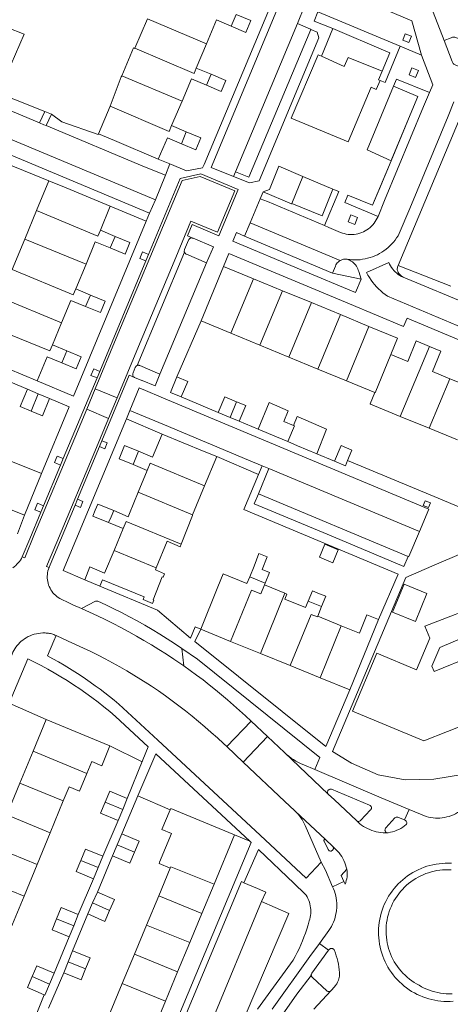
# Model space of a CAD drawing. Header units: metres. Extents: x 89888 to 94270, y 464165 to 468904.
# Tile 267 of 369: x 92552 to 92626, y 467546 to 467714. Entities that reach past the tile are written whole.
import ezdxf

# ---------------------------------------------------------------- set-up
doc = ezdxf.new("R2010")
doc.units = ezdxf.units.M
for name, color, linetype, lineweight in [('B_BEBOUWINGSGRENS_0', 251, 'CONTINUOUS', 13), ('B_TUSSENMUUR_0', 251, 'CONTINUOUS', 13), ('T_CULTUURGRENS_0', 251, 'CONTINUOUS', 13), ('T_HEK_LIJN_0', 251, 'CONTINUOUS', 13), ('V_WEGGRENS_0', 251, 'CONTINUOUS', 13)]:
    doc.layers.add(name, color=color, linetype=linetype, lineweight=lineweight)

msp = doc.modelspace()

# ---------------------------------------------------------------- linework, layer by layer
at = {"layer": 'B_BEBOUWINGSGRENS_0'}
for p, q in [((92572.1, 467708.99), (92574.24, 467714.03)), ((92584.34, 467709.75), (92582.58, 467705.6)), ((92582.58, 467705.6), (92585.13, 467704.53)), ((92565.85, 467694.36), (92567.85, 467699.07)), ((92580.16, 467699.96), (92578.38, 467695.76)), ((92578.38, 467695.76), (92580.88, 467694.7)), ((92568.61, 467693.2), (92565.85, 467694.36)), ((92576.1, 467690.02), (92568.61, 467693.2)), ((92555.28, 467681.22), (92557.39, 467686.32)), ((92567.89, 467681.98), (92566.19, 467677.86)), ((92553.26, 467676.34), (92555.28, 467681.22)), ((92566.19, 467677.86), (92568.71, 467676.81)), ((92551.13, 467671.19), (92553.26, 467676.34)), ((92563.75, 467672.09), (92561.99, 467667.84)), ((92583.43, 467662.4), (92587.27, 467671.69)), ((92587.27, 467671.69), (92592.37, 467669.59)), ((92592.37, 467669.59), (92597.33, 467667.54)), ((92561.99, 467667.84), (92564.5, 467666.8)), ((92597.33, 467667.54), (92602.28, 467665.5)), ((92602.28, 467665.5), (92607.24, 467663.45)), ((92607.24, 467663.45), (92612.1, 467661.44)), ((92559.55, 467662.07), (92557.99, 467658.28)), ((92588.53, 467660.29), (92583.43, 467662.4)), ((92593.49, 467658.24), (92588.53, 467660.29)), ((92557.99, 467658.28), (92560.46, 467657.26)), ((92598.44, 467656.2), (92593.49, 467658.24)), ((92603.4, 467654.15), (92598.44, 467656.2)), ((92608.3, 467652.13), (92603.4, 467654.15)), ((92578.18, 467650.14), (92579.3, 467652.81)), ((92613.15, 467650.13), (92608.3, 467652.13)), ((92553.74, 467650.69), (92555.57, 467649.92)), ((92555.57, 467649.92), (92557.51, 467649.11)), ((92580.04, 467649.37), (92578.18, 467650.14)), ((92588.38, 467645.88), (92586.35, 467646.74)), ((92589.95, 467645.23), (92588.38, 467645.88)), ((92597.56, 467645.18), (92599.23, 467644.49)), ((92622.42, 467644.02), (92617.46, 467646.06)), ((92627.26, 467642.02), (92622.42, 467644.02)), ((92550.87, 467638.41), (92556.11, 467636.28)), ((92586.09, 467639.17), (92584.03, 467634.2)), ((92556.11, 467636.28), (92553.21, 467629.17)), ((92574.22, 467636.82), (92571.81, 467637.82)), ((92572.67, 467633.08), (92574.22, 467636.82)), ((92584.03, 467634.2), (92581.98, 467629.23)), ((92553.21, 467629.17), (92547.97, 467631.31)), ((92570.07, 467626.87), (92567.61, 467627.89)), ((92568.53, 467623.15), (92570.07, 467626.87)), ((92591.74, 467618.62), (92592.48, 467620.43)), ((92566.13, 467617.05), (92563.52, 467618.14)), ((92594.37, 467617.56), (92594.24, 467617.24)), ((92594.24, 467617.24), (92597.75, 467615.81)), ((92604.02, 467613.55), (92603.36, 467611.92)), ((92603.36, 467611.92), (92607.39, 467610.28)), ((92613.78, 467611.34), (92608.87, 467599.29)), ((92588.46, 467607.6), (92583.35, 467609.68)), ((92593.56, 467605.52), (92588.46, 467607.6)), ((92598.66, 467603.45), (92593.56, 467605.52)), ((92603.76, 467601.37), (92598.66, 467603.45)), ((92608.87, 467599.29), (92603.76, 467601.37)), ((92554.68, 467588.82), (92556.92, 467594.25)), ((92556.92, 467594.25), (92567.83, 467589.76)), ((92552.44, 467583.38), (92554.68, 467588.82)), ((92550.2, 467577.95), (92552.44, 467583.38)), ((92570.8, 467580.75), (92570.02, 467578.88)), ((92559.86, 467580.33), (92557.62, 467574.89)), ((92570.02, 467578.88), (92569.24, 467577)), ((92557.62, 467574.89), (92555.38, 467569.46)), ((92569.05, 467572.8), (92569.84, 467574.69)), ((92589.15, 467574.51), (92585.64, 467566.07)), ((92568.27, 467570.92), (92569.05, 467572.8)), ((92566.62, 467570.86), (92565.82, 467568.95)), ((92555.38, 467569.46), (92553.14, 467564.02)), ((92565.82, 467568.95), (92565.02, 467567.03)), ((92576.17, 467564.1), (92578.14, 467568.83)), ((92585.64, 467566.07), (92583.56, 467561.09)), ((92553.14, 467564.02), (92550.9, 467558.59)), ((92564.87, 467562.9), (92565.7, 467564.75)), ((92574.09, 467559.11), (92576.17, 467564.1)), ((92564.03, 467561.04), (92564.87, 467562.9)), ((92562.41, 467560.9), (92561.64, 467558.99)), ((92583.56, 467561.09), (92581.49, 467556.1)), ((92561.64, 467558.99), (92560.87, 467557.09)), ((92572.01, 467554.12), (92574.09, 467559.11)), ((92581.49, 467556.1), (92579.41, 467551.1)), ((92560.69, 467552.8), (92561.44, 467554.68)), ((92569.94, 467549.14), (92572.01, 467554.12)), ((92559.94, 467550.92), (92560.69, 467552.8)), ((92558.3, 467550.88), (92557.5, 467549.02)), ((92579.41, 467551.1), (92577.33, 467546.12)), ((92567.86, 467544.16), (92569.94, 467549.14)), ((92577.33, 467546.12), (92575.25, 467541.13))]:
    msp.add_line(p, q, dxfattribs=at)
for points in [[(92588.58, 467712.76), (92586.07, 467713.83), (92584.34, 467709.75)], [(92589.44, 467714.77), (92591.95, 467713.71), (92591.1, 467711.7), (92588.58, 467712.76)], [(92550.24, 467712.52), (92553.16, 467711.36), (92550.94, 467706.28), (92550.83, 467706.04), (92548.02, 467707.21)], [(92569.84, 467704.29), (92571.85, 467709.05), (92572.08, 467708.95), (92572.1, 467708.99)], [(92567.85, 467699.07), (92568.04, 467699.52), (92569.77, 467704.12), (92569.84, 467704.29)], [(92584.32, 467702.66), (92581.77, 467703.74), (92580.16, 467699.96)], [(92585.13, 467704.53), (92587.67, 467703.45), (92586.88, 467701.58), (92584.32, 467702.66)], [(92580.09, 467692.66), (92577.66, 467693.69), (92576.1, 467690.02)], [(92580.88, 467694.7), (92583.38, 467693.64), (92582.52, 467691.62), (92580.09, 467692.66)], [(92557.39, 467686.32), (92560.35, 467685.1), (92567.89, 467681.98)], [(92568.71, 467676.81), (92571.23, 467675.77), (92570.41, 467673.8), (92567.87, 467674.85)], [(92567.87, 467674.85), (92565.33, 467675.9), (92563.75, 467672.09)], [(92564.5, 467666.8), (92567.02, 467665.76), (92566.2, 467663.79), (92563.67, 467664.84)], [(92563.67, 467664.84), (92561.13, 467665.88), (92559.55, 467662.07)], [(92612.1, 467661.44), (92617.01, 467659.41), (92615.88, 467656.64)], [(92615.88, 467656.64), (92618.77, 467655.44), (92620.22, 467658.95), (92622.49, 467658.01)], [(92555.41, 467652.12), (92547.97, 467655.2), (92545.02, 467656.43)], [(92560.46, 467657.26), (92562.93, 467656.24), (92562.08, 467654.17), (92559.59, 467655.2)], [(92622.49, 467658.01), (92624.45, 467657.2), (92623.02, 467653.72), (92625.98, 467652.5)], [(92559.59, 467655.2), (92557.11, 467656.23), (92555.41, 467652.12)], [(92625.98, 467652.5), (92628.7, 467651.38), (92630.07, 467654.71), (92632.19, 467653.84)], [(92579.3, 467652.81), (92581.15, 467652.03), (92580.04, 467649.37)], [(92554.36, 467646.96), (92552.49, 467647.74), (92553.74, 467650.69)], [(92617.46, 467646.06), (92612.41, 467648.15), (92612.34, 467648.18), (92613.15, 467650.13)], [(92557.51, 467649.11), (92556.27, 467646.16), (92554.36, 467646.96)], [(92586.35, 467646.74), (92587.48, 467649.41), (92589.49, 467648.56)], [(92589.49, 467648.56), (92591.07, 467647.9), (92589.95, 467645.23)], [(92593.19, 467643.87), (92595.04, 467648.41), (92598.34, 467647.03), (92597.56, 467645.18)], [(92599.23, 467644.49), (92599.88, 467646.01), (92600.01, 467645.96), (92604.88, 467643.87), (92603.23, 467639.68)], [(92572.73, 467640.09), (92575.13, 467639.1), (92576.76, 467643.03)], [(92576.76, 467643.03), (92583.96, 467640.05), (92586.09, 467639.17)], [(92598.27, 467641.74), (92596.32, 467642.56), (92593.19, 467643.87)], [(92603.23, 467639.68), (92599.93, 467641.05), (92598.27, 467641.74)], [(92571.81, 467637.82), (92569.4, 467638.82), (92570.33, 467641.08), (92572.73, 467640.09)], [(92606.24, 467638.42), (92607.38, 467641.08), (92609.23, 467640.3), (92608.48, 467638.52)], [(92608.48, 467638.52), (92608.1, 467637.63), (92606.24, 467638.42)], [(92568.48, 467629.94), (92570.95, 467628.91), (92571.18, 467629.47), (92572.67, 467633.08)], [(92567.61, 467627.89), (92564.89, 467629.01), (92565.31, 467630.04), (92565.74, 467631.07), (92568.48, 467629.94)], [(92581.98, 467629.23), (92581.93, 467629.12), (92580.03, 467624.2)], [(92580.03, 467624.2), (92579.86, 467623.78), (92577.64, 467624.74), (92575.74, 467620.17)], [(92563.52, 467618.14), (92564.42, 467620.32), (92566.93, 467619.28), (92568.53, 467623.15)], [(92605.94, 467621.04), (92606.88, 467623.27), (92604.61, 467624.22), (92603.67, 467622), (92605.94, 467621.04)], [(92592.48, 467620.43), (92593.32, 467622.62), (92594.74, 467622.03), (92593.87, 467619.87), (92595.1, 467619.37), (92594.37, 467617.56)], [(92575.74, 467620.17), (92575.61, 467619.83), (92577.19, 467619.14), (92576.95, 467618.55), (92576.79, 467618.61)], [(92576.79, 467618.61), (92575.21, 467614.71), (92575.34, 467614.64), (92575.13, 467614.1), (92573.51, 467614.77), (92573.69, 467615.2), (92566.58, 467618.13), (92566.13, 467617.05)], [(92583.35, 467609.68), (92586.3, 467616.92), (92587.2, 467619.12), (92591.27, 467617.47), (92591.74, 467618.62)], [(92601.74, 467614.48), (92602.45, 467616.23), (92603.66, 467615.73), (92604.74, 467615.3), (92604.02, 467613.55)], [(92641.2, 467616.83), (92638.34, 467610.02), (92632.74, 467612.37), (92632, 467614.26), (92626.85, 467612.22), (92621.71, 467610.19), (92622.52, 467608.14), (92620.25, 467602.73), (92613.48, 467605.57), (92609.33, 467595.69), (92621.53, 467590.57), (92633.66, 467595.37)], [(92618.13, 467617.37), (92616.17, 467612.59), (92620.08, 467610.99), (92622.04, 467615.77), (92618.13, 467617.37)], [(92597.75, 467615.81), (92598.07, 467615.68), (92597.73, 467614.84), (92601.29, 467613.39), (92601.74, 467614.48)], [(92607.39, 467610.28), (92610.51, 467609.01), (92611.79, 467612.15), (92613.78, 467611.34)], [(92628.44, 467608.29), (92624.27, 467606.57), (92622.9, 467603.37), (92623.29, 467602.43), (92629.73, 467605.09), (92636.27, 467607.8), (92635.93, 467608.61), (92632.64, 467610.03), (92628.44, 467608.29)], [(92567.83, 467589.76), (92566.42, 467586.34), (92564.71, 467587.05), (92563.88, 467585.03)], [(92563.88, 467585.03), (92562.62, 467581.98), (92560.85, 467582.72), (92559.86, 467580.33)], [(92567.03, 467580.13), (92567.81, 467582), (92570.8, 467580.75)], [(92569.24, 467577), (92566.24, 467578.26), (92567.03, 467580.13)], [(92578.11, 467578.8), (92578.23, 467579.06), (92589.15, 467574.51)], [(92578.14, 467568.83), (92576.23, 467569.63), (92576.32, 467569.86), (92578.35, 467574.74), (92576.71, 467575.42), (92578.11, 467578.8)], [(92569.84, 467574.69), (92572.82, 467573.45), (92572.03, 467571.57)], [(92562.84, 467570.17), (92563.63, 467572.09), (92566.62, 467570.86)], [(92572.03, 467571.57), (92571.25, 467569.68), (92568.27, 467570.92)], [(92565.02, 467567.03), (92562.04, 467568.26), (92562.84, 467570.17)], [(92565.7, 467564.75), (92568.6, 467563.45), (92567.77, 467561.59)], [(92558.7, 467560.19), (92559.48, 467562.09), (92562.41, 467560.9)], [(92567.77, 467561.59), (92566.94, 467559.74), (92564.03, 467561.04)], [(92560.87, 467557.09), (92557.93, 467558.28), (92558.7, 467560.19)], [(92561.44, 467554.68), (92564.43, 467553.49), (92563.67, 467551.61)], [(92554.52, 467550.29), (92555.32, 467552.16), (92558.3, 467550.88)], [(92563.67, 467551.61), (92562.92, 467549.73), (92559.94, 467550.92)], [(92556.56, 467547.21), (92553.72, 467548.42), (92554.52, 467550.29)], [(92557.5, 467549.02), (92556.7, 467547.15), (92556.56, 467547.21)]]:
    msp.add_lwpolyline(points, dxfattribs=at)
at = {"layer": 'B_TUSSENMUUR_0'}
for p, q in [((92574.24, 467714.03), (92584.34, 467709.75)), ((92589.44, 467714.77), (92588.58, 467712.76)), ((92569.84, 467704.29), (92580.16, 467699.96)), ((92585.13, 467704.53), (92584.32, 467702.66)), ((92580.88, 467694.7), (92580.09, 467692.66)), ((92568.71, 467676.81), (92567.87, 467674.85)), ((92553.26, 467676.34), (92563.75, 467672.09)), ((92588.53, 467660.29), (92592.37, 467669.59)), ((92564.5, 467666.8), (92563.67, 467664.84)), ((92593.49, 467658.24), (92597.33, 467667.54)), ((92559.55, 467662.07), (92549.13, 467666.36)), ((92602.28, 467665.5), (92598.44, 467656.2)), ((92603.4, 467654.15), (92607.24, 467663.45)), ((92608.3, 467652.13), (92612.1, 467661.44)), ((92559.59, 467655.2), (92560.46, 467657.26)), ((92617.46, 467646.06), (92622.49, 467658.01)), ((92622.42, 467644.02), (92625.98, 467652.5)), ((92554.36, 467646.96), (92555.57, 467649.92)), ((92588.38, 467645.88), (92589.49, 467648.56)), ((92571.81, 467637.82), (92572.73, 467640.09)), ((92572.67, 467633.08), (92581.98, 467629.23)), ((92568.53, 467623.15), (92575.74, 467620.17)), ((92591.74, 467618.62), (92594.37, 467617.56)), ((92593.56, 467605.52), (92597.75, 467615.81)), ((92601.74, 467614.48), (92604.02, 467613.55)), ((92603.76, 467601.37), (92607.39, 467610.28)), ((92554.68, 467588.82), (92563.88, 467585.03)), ((92559.86, 467580.33), (92552.44, 467583.38)), ((92567.03, 467580.13), (92570.02, 467578.88)), ((92550.2, 467577.95), (92557.62, 467574.89)), ((92547.96, 467572.52), (92555.38, 467569.46)), ((92569.05, 467572.8), (92572.03, 467571.57)), ((92562.84, 467570.17), (92565.82, 467568.95)), ((92545.72, 467567.08), (92553.14, 467564.02)), ((92576.17, 467564.1), (92583.56, 467561.09)), ((92564.87, 467562.9), (92567.77, 467561.59)), ((92558.7, 467560.19), (92561.64, 467558.99)), ((92574.09, 467559.11), (92581.49, 467556.1)), ((92579.41, 467551.1), (92572.01, 467554.12)), ((92560.69, 467552.8), (92563.67, 467551.61)), ((92557.5, 467549.02), (92554.52, 467550.29)), ((92569.94, 467549.14), (92577.33, 467546.12))]:
    msp.add_line(p, q, dxfattribs=at)
for points in [[(92572.1, 467708.99), (92582.23, 467704.68), (92582.58, 467705.6)], [(92567.85, 467699.07), (92577.97, 467694.76), (92578.38, 467695.76)], [(92555.28, 467681.22), (92565.76, 467676.88), (92566.19, 467677.86)], [(92551.13, 467671.19), (92561.56, 467666.86), (92561.99, 467667.84)], [(92547.1, 467661.46), (92557.55, 467657.26), (92557.99, 467658.28)], [(92613.15, 467650.13), (92613.21, 467650.1), (92615.88, 467656.64)], [(92598.27, 467641.74), (92599.38, 467644.42), (92599.23, 467644.49)], [(92574.22, 467636.82), (92574.7, 467638.05), (92584.03, 467634.2)], [(92567.61, 467627.89), (92568.04, 467628.91), (92568.48, 467629.94)], [(92570.07, 467626.87), (92570.59, 467628.08), (92580.03, 467624.2)], [(92588.46, 467607.6), (92592.04, 467616.36), (92593.62, 467615.74), (92594.24, 467617.24)], [(92598.66, 467603.45), (92602.24, 467612.22), (92603.31, 467611.79), (92603.36, 467611.92)], [(92578.14, 467568.83), (92578.24, 467569.08), (92585.64, 467566.07)]]:
    msp.add_lwpolyline(points, dxfattribs=at)
at = {"layer": 'T_CULTUURGRENS_0'}
for p, q in [((92602.74, 467713.63), (92603.41, 467715.19)), ((92605.93, 467712.36), (92602.74, 467713.63)), ((92603.41, 467715.19), (92617.47, 467709.31)), ((92603.56, 467710.78), (92593.34, 467686.29)), ((92614.37, 467705.04), (92615.72, 467708.18)), ((92619.49, 467698.27), (92615.93, 467689.75)), ((92615.93, 467689.75), (92615.93, 467689.74)), ((92588.97, 467687.04), (92589.29, 467687.88)), ((92593.51, 467683.26), (92594.02, 467684.46)), ((92590.84, 467676.87), (92605.89, 467670.56)), ((92605.89, 467670.56), (92610.79, 467669.52)), ((92610.79, 467669.52), (92609.82, 467667.24)), ((92593.22, 467632.84), (92618.84, 467622.11))]:
    msp.add_line(p, q, dxfattribs=at)
for points in [[(92589.29, 467687.88), (92591.6, 467686.94), (92602.2, 467712.2)], [(92602.2, 467712.2), (92603.25, 467711.75), (92603.56, 467710.78)], [(92615.72, 467708.18), (92615, 467708.49), (92605.93, 467712.36)], [(92617.47, 467709.31), (92614.88, 467703.11), (92614.02, 467703.47)], [(92614.02, 467703.47), (92613.75, 467703.58), (92614.37, 467705.04)], [(92616.33, 467702.51), (92616.83, 467703.71), (92622.5, 467701.43)], [(92616.33, 467702.51), (92620.48, 467700.75), (92619.49, 467698.27)], [(92622.5, 467701.43), (92621.48, 467699.02), (92614.78, 467682.95), (92613.68, 467680.23)], [(92619.49, 467698.27), (92616.07, 467690.08), (92615.93, 467689.75)], [(92615.93, 467689.74), (92613.88, 467684.83), (92612.73, 467682.14)], [(92593.34, 467686.29), (92591.68, 467685.95), (92588.97, 467687.04)], [(92598.94, 467682.46), (92598.9, 467682.36), (92594.02, 467684.46)], [(92598.94, 467682.46), (92604.12, 467680.33), (92605.98, 467684.92)], [(92605.98, 467684.92), (92607, 467684.5), (92604.54, 467678.67)], [(92613.68, 467680.23), (92607.99, 467682.62), (92608.54, 467683.85), (92612.73, 467682.14)], [(92604.54, 467678.67), (92594.78, 467682.77), (92593.51, 467683.26)], [(92588.86, 467676.01), (92589.46, 467677.46), (92590.84, 467676.87)], [(92609.82, 467667.24), (92600.51, 467671.13), (92588.86, 467676.01)], [(92618.84, 467622.11), (92618.11, 467620.39), (92604.96, 467625.91), (92592.49, 467631.12), (92593.22, 467632.84)], [(92626.24, 467569.67), (92625.71, 467569.68), (92625.18, 467569.68), (92624.65, 467569.65), (92624.12, 467569.59), (92623.6, 467569.52), (92623.08, 467569.42), (92622.56, 467569.29), (92622.05, 467569.15), (92621.55, 467568.98), (92621.06, 467568.78), (92620.57, 467568.57), (92620.1, 467568.34), (92619.63, 467568.08), (92619.18, 467567.8), (92618.74, 467567.51), (92618.32, 467567.19), (92617.91, 467566.85), (92617.51, 467566.5), (92617.13, 467566.13), (92616.77, 467565.74), (92616.42, 467565.34), (92616.1, 467564.92), (92615.79, 467564.48), (92615.5, 467564.04), (92615.24, 467563.58), (92614.99, 467563.11), (92614.76, 467562.63), (92614.56, 467562.14), (92614.38, 467561.64), (92614.22, 467561.13), (92614.09, 467560.62), (92613.98, 467560.1), (92613.89, 467559.57), (92613.82, 467559.05), (92613.78, 467558.52), (92613.76, 467557.98), (92613.77, 467557.45), (92613.8, 467556.92), (92613.86, 467556.4), (92613.93, 467555.87), (92614.04, 467555.35), (92614.16, 467554.83), (92614.31, 467554.32), (92614.48, 467553.82), (92614.67, 467553.33), (92614.89, 467552.84), (92615.12, 467552.36), (92615.38, 467551.9), (92615.66, 467551.45), (92615.96, 467551.01), (92616.28, 467550.58), (92616.61, 467550.17)], [(92626.19, 467568.53), (92625.71, 467568.55), (92625.22, 467568.55), (92624.73, 467568.52), (92624.24, 467568.47), (92623.76, 467568.41), (92623.28, 467568.31), (92622.81, 467568.2), (92622.34, 467568.06), (92621.88, 467567.9), (92621.42, 467567.72), (92620.98, 467567.52), (92620.54, 467567.3), (92620.12, 467567.05), (92619.71, 467566.79), (92619.3, 467566.51), (92618.92, 467566.21), (92618.55, 467565.9), (92618.19, 467565.56), (92617.85, 467565.21), (92617.52, 467564.85), (92617.22, 467564.47), (92616.93, 467564.07), (92616.65, 467563.66), (92616.4, 467563.23), (92616.17, 467562.79), (92615.96, 467562.35), (92615.77, 467561.89), (92615.6, 467561.43), (92615.45, 467560.96), (92615.33, 467560.48), (92615.23, 467560), (92615.15, 467559.51), (92615.1, 467559.02), (92615.07, 467558.52), (92615.06, 467558.03), (92615.07, 467557.54), (92615.11, 467557.04), (92615.17, 467556.55), (92615.26, 467556.07), (92615.36, 467555.59), (92615.49, 467555.11), (92615.65, 467554.64), (92615.82, 467554.18), (92616.01, 467553.72), (92616.23, 467553.28), (92616.47, 467552.85), (92616.73, 467552.43), (92617.01, 467552.02), (92617.3, 467551.62), (92617.62, 467551.24), (92617.95, 467550.88), (92618.3, 467550.53), (92618.66, 467550.2), (92619.05, 467549.88), (92619.44, 467549.59), (92619.85, 467549.31), (92620.27, 467549.05), (92620.7, 467548.82), (92621.13, 467548.57), (92621.57, 467548.35), (92622.02, 467548.15), (92622.48, 467547.97), (92622.94, 467547.82), (92623.42, 467547.69), (92623.9, 467547.58), (92624.38, 467547.49), (92624.87, 467547.42), (92625.36, 467547.38), (92625.85, 467547.37), (92626.34, 467547.37)], [(92616.61, 467550.17), (92616.97, 467549.78), (92617.34, 467549.4), (92617.73, 467549.04), (92618.13, 467548.69), (92618.55, 467548.37), (92618.99, 467548.06), (92619.43, 467547.78), (92619.9, 467547.51), (92620.37, 467547.26), (92620.85, 467547.04), (92621.34, 467546.84), (92621.84, 467546.66), (92622.35, 467546.5), (92622.86, 467546.37), (92623.38, 467546.26), (92623.9, 467546.17), (92624.43, 467546.11), (92624.96, 467546.07), (92625.49, 467546.05), (92626.02, 467546.06), (92626.55, 467546.09)]]:
    msp.add_lwpolyline(points, dxfattribs=at)
at = {"layer": 'T_HEK_LIJN_0'}
for p, q in [((92557.39, 467686.32), (92548.55, 467689.9)), ((92578.11, 467578.8), (92572.61, 467581.21))]:
    msp.add_line(p, q, dxfattribs=at)
for points in [[(92556.68, 467698.18), (92546.01, 467702.36), (92546.1, 467702.6)], [(92565.85, 467694.36), (92565.81, 467694.22), (92559.59, 467696.39)], [(92573.48, 467587.34), (92573.35, 467587.03), (92567.83, 467589.76)]]:
    msp.add_lwpolyline(points, dxfattribs=at)
at = {"layer": 'V_WEGGRENS_0'}
for p, q in [((92601.12, 467716.16), (92599.9, 467713.2)), ((92599.9, 467713.2), (92589.29, 467687.88)), ((92602.15, 467712.22), (92599.9, 467713.2)), ((92602.2, 467712.2), (92602.15, 467712.22)), ((92604.03, 467707.61), (92605.93, 467712.36)), ((92617.47, 467709.31), (92621.11, 467707.8)), ((92556.68, 467698.18), (92555.78, 467696.22)), ((92557.84, 467697.7), (92556.68, 467698.18)), ((92556.91, 467695.75), (92557.84, 467697.7)), ((92557.84, 467697.7), (92559.59, 467696.39)), ((92575.61, 467683.08), (92550.13, 467693.72)), ((92549.2, 467691.44), (92574.62, 467680.81)), ((92576.1, 467690.02), (92578.09, 467689.2)), ((92578.09, 467689.2), (92577.31, 467687.26)), ((92588.97, 467687.04), (92585.13, 467688.62)), ((92612.73, 467682.14), (92615.93, 467689.74)), ((92615.93, 467689.74), (92615.93, 467689.75)), ((92615.93, 467689.75), (92615.93, 467689.75)), ((92577.31, 467687.26), (92575.61, 467683.08)), ((92600.84, 467687.07), (92598.94, 467682.46)), ((92600.84, 467687.07), (92605.98, 467684.92)), ((92574.02, 467679.42), (92567.89, 467681.98)), ((92575.61, 467683.08), (92574.62, 467680.81)), ((92591.79, 467679.16), (92593.51, 467683.26)), ((92574.62, 467680.81), (92574.02, 467679.42)), ((92574.02, 467679.42), (92561.61, 467649.52)), ((92591.79, 467679.16), (92590.84, 467676.87)), ((92607.2, 467672.68), (92591.79, 467679.16)), ((92580.58, 467674.1), (92572.47, 467654.75)), ((92574.44, 467673.75), (92573.98, 467672.64)), ((92587.27, 467671.69), (92588.17, 467673.92)), ((92588.17, 467673.92), (92608.79, 467665.28)), ((92573.98, 467672.64), (92566.08, 467653.74)), ((92576.39, 467653.26), (92584.34, 467672.31)), ((92617.13, 467671.84), (92626.12, 467668.29)), ((92643.73, 467659.1), (92617.99, 467669.85)), ((92579.3, 467652.81), (92583.43, 467662.4)), ((92547.54, 467653.27), (92553.74, 467650.69)), ((92566.08, 467653.74), (92565.62, 467652.64)), ((92576.39, 467653.26), (92575.54, 467651.27)), ((92561.61, 467649.52), (92555.41, 467652.12)), ((92565.62, 467652.64), (92559.85, 467638.85)), ((92565.29, 467650.74), (92563.86, 467647.29)), ((92565.29, 467650.74), (92569.05, 467649.21)), ((92557.51, 467649.11), (92560.86, 467647.71)), ((92567.6, 467645.71), (92569.05, 467649.21)), ((92577.66, 467648.9), (92622.36, 467630.2)), ((92586.35, 467646.74), (92580.04, 467649.37)), ((92560.86, 467647.71), (92556.11, 467636.28)), ((92563.86, 467647.29), (92567.6, 467645.71)), ((92570.66, 467645.66), (92571.24, 467647.06)), ((92559.84, 467619.73), (92570.66, 467645.66)), ((92576.76, 467643.03), (92570.66, 467645.66)), ((92593.19, 467643.87), (92589.95, 467645.23)), ((92566.04, 467640.89), (92566.47, 467641.9)), ((92566.47, 467641.9), (92567.37, 467641.53)), ((92566.04, 467640.89), (92562.29, 467631.89)), ((92606.24, 467638.42), (92603.23, 467639.68)), ((92559.85, 467638.85), (92559.39, 467637.74)), ((92593.26, 467636.13), (92586.09, 467639.17)), ((92623.26, 467632.34), (92608.48, 467638.52)), ((92559.39, 467637.74), (92556.48, 467630.78)), ((92595.01, 467637.15), (92593.22, 467632.84)), ((92593.89, 467637.61), (92593.26, 467636.13)), ((92593.89, 467637.61), (92595.01, 467637.15)), ((92595.01, 467637.15), (92620.75, 467626.37)), ((92561.86, 467630.87), (92562.29, 467631.89)), ((92562.29, 467631.89), (92563.19, 467631.5)), ((92556.02, 467629.68), (92554.12, 467625.14)), ((92556.48, 467630.78), (92556.02, 467629.68)), ((92561.86, 467630.87), (92557.6, 467620.67)), ((92620.75, 467626.37), (92622.36, 467630.2)), ((92621.41, 467630.82), (92622.34, 467630.46)), ((92553.21, 467629.17), (92552.01, 467625.99)), ((92618.97, 467622.08), (92620.75, 467626.37)), ((92554.12, 467625.14), (92552.83, 467622.05)), ((92622.88, 467620.45), (92628.33, 467622.79)), ((92618.84, 467622.11), (92618.97, 467622.08)), ((92557.6, 467620.67), (92557.41, 467620.21)), ((92563.52, 467618.14), (92559.84, 467619.73)), ((92580.45, 467603.41), (92580.13, 467606.38)), ((92550.57, 467597.03), (92553.78, 467604.64)), ((92608.87, 467599.29), (92604.75, 467589.63)), ((92556.92, 467594.25), (92550.57, 467597.03)), ((92591.96, 467593.98), (92587.83, 467589.61)), ((92594.76, 467591.34), (92591.96, 467593.98)), ((92594.76, 467591.34), (92590.62, 467586.96)), ((92597.68, 467588.58), (92594.76, 467591.34)), ((92574.38, 467589.57), (92573.48, 467587.34)), ((92587.83, 467589.61), (92590.62, 467586.96)), ((92572.61, 467581.21), (92575.67, 467588.4)), ((92575.67, 467588.4), (92591.77, 467573.42)), ((92597.68, 467588.58), (92605.18, 467581.5)), ((92573.48, 467587.34), (92570.8, 467580.75)), ((92602.85, 467585.7), (92614.24, 467580.88)), ((92569.84, 467574.69), (92572.61, 467581.21)), ((92618.98, 467578.88), (92614.24, 467580.88)), ((92604.69, 467573.74), (92599.5, 467578.59)), ((92618.98, 467578.88), (92618.21, 467577.08)), ((92569.24, 467577), (92566.62, 467570.86)), ((92591.77, 467573.42), (92589.15, 467574.51)), ((92591.77, 467573.42), (92591.98, 467573.22)), ((92565.7, 467564.75), (92568.27, 467570.92)), ((92590.74, 467566.35), (92593.23, 467572.02)), ((92593.23, 467572.02), (92599.32, 467566.23)), ((92603.98, 467569.88), (92601.38, 467567.12)), ((92565.02, 467567.03), (92562.41, 467560.9)), ((92590.74, 467566.35), (92590.33, 467566.53)), ((92607.84, 467566.54), (92605.92, 467565.66)), ((92580.62, 467531.58), (92593.76, 467563.11)), ((92561.44, 467554.68), (92564.03, 467561.04)), ((92560.87, 467557.09), (92558.3, 467550.88)), ((92605.23, 467554.81), (92603.66, 467555.98)), ((92557.35, 467544.91), (92559.94, 467550.92)), ((92599.77, 467547.3), (92602.27, 467550.49)), ((92556.56, 467547.21), (92555.31, 467544.06)), ((92605.63, 467547.88), (92602.73, 467544.74))]:
    msp.add_line(p, q, dxfattribs=at)
for points in [[(92601.18, 467727.7), (92600.27, 467728.08), (92583.92, 467689.13)], [(92585.13, 467688.62), (92600.83, 467726.21), (92622.34, 467717.2), (92624.98, 467710.3)], [(92621.11, 467707.8), (92619.44, 467713.68), (92604.38, 467720.08), (92602.59, 467719.33), (92601.12, 467716.16)], [(92618.33, 467711.47), (92617.9, 467710.38), (92618.95, 467709.97), (92619.38, 467711.05), (92618.33, 467711.47)], [(92624.98, 467710.3), (92626.19, 467710.77), (92626.31, 467710.83), (92626.44, 467710.87), (92626.57, 467710.88), (92626.71, 467710.88), (92626.84, 467710.86), (92626.97, 467710.82), (92631.38, 467708.97), (92631.6, 467708.87), (92631.72, 467708.82), (92631.85, 467708.8), (92631.98, 467708.79), (92632.11, 467708.8), (92632.24, 467708.83), (92632.36, 467708.87), (92639.41, 467711.76)], [(92628.88, 467705.59), (92628.73, 467705.54), (92628.57, 467705.52), (92628.42, 467705.52), (92628.26, 467705.54), (92628.11, 467705.58), (92626.88, 467706.12), (92626.76, 467706.18), (92626.65, 467706.27), (92626.55, 467706.36), (92626.46, 467706.47), (92626.4, 467706.59), (92626.35, 467706.72), (92624.98, 467710.3)], [(92555.78, 467696.22), (92536.48, 467704.3), (92532.61, 467705.95), (92531.78, 467707.88)], [(92614.02, 467703.47), (92613.37, 467701.94), (92612.51, 467702.34), (92608.58, 467693), (92598.84, 467697.04), (92603.46, 467707.85), (92604.03, 467707.61)], [(92614.37, 467705.04), (92608.57, 467707.38), (92607.89, 467705.87), (92604.03, 467707.61)], [(92622.5, 467701.43), (92623.06, 467702.73), (92621.11, 467707.8)], [(92618.99, 467704.44), (92620.09, 467703.98), (92620.58, 467705.15), (92619.48, 467705.61), (92618.99, 467704.44)], [(92615.93, 467689.75), (92611.85, 467691.61), (92616.33, 467702.51)], [(92617.13, 467671.84), (92628.75, 467699.58), (92630.75, 467700.4)], [(92626.67, 467699.8), (92625.68, 467697.39), (92619.11, 467681.6), (92617.32, 467677.31), (92617.1, 467676.93), (92616.86, 467676.56), (92616.6, 467676.2), (92616.32, 467675.85), (92616.03, 467675.53), (92615.72, 467675.21), (92615.4, 467674.91), (92615.06, 467674.63), (92614.7, 467674.37), (92614.34, 467674.12), (92613.96, 467673.9), (92613.57, 467673.69), (92613.16, 467673.51), (92612.76, 467673.34), (92612.34, 467673.2), (92611.91, 467673.08), (92611.48, 467672.98), (92611.05, 467672.9), (92610.61, 467672.84), (92610.17, 467672.81), (92609.73, 467672.8), (92609.29, 467672.82), (92608.85, 467672.85), (92608.41, 467672.91)], [(92556.91, 467695.75), (92556.55, 467695.89), (92555.78, 467696.22)], [(92577.31, 467687.26), (92573.75, 467688.71), (92556.91, 467695.75)], [(92583.92, 467689.13), (92583.68, 467688.55), (92580.9, 467688.04), (92578.09, 467689.2)], [(92594.02, 467684.46), (92595.13, 467684.83), (92596.71, 467688.8), (92600.84, 467687.07)], [(92579.1, 467673.24), (92581.68, 467679.4), (92586.21, 467677.52), (92589.2, 467684.62), (92583.28, 467687.08), (92580.21, 467686.36), (92575.4, 467674.9), (92568.91, 467659.42), (92565.29, 467650.74)], [(92582.01, 467676.52), (92581.1, 467676.89), (92581.91, 467678.83), (92586.45, 467676.92), (92589.77, 467684.86), (92583.37, 467687.53), (92579.87, 467686.73), (92574.44, 467673.75)], [(92604.54, 467678.67), (92605.27, 467678.34), (92607.28, 467677.51), (92607.59, 467677.39), (92607.91, 467677.3), (92608.24, 467677.22), (92608.58, 467677.17), (92608.91, 467677.15), (92609.25, 467677.14), (92609.58, 467677.16), (92609.92, 467677.21), (92610.25, 467677.27), (92610.57, 467677.36), (92610.89, 467677.47), (92611.2, 467677.6), (92611.5, 467677.75), (92611.79, 467677.93), (92612.06, 467678.12), (92612.33, 467678.33), (92612.57, 467678.56), (92612.8, 467678.8), (92613.02, 467679.07), (92613.21, 467679.34), (92613.39, 467679.63), (92613.54, 467679.92), (92613.68, 467680.23)], [(92608.55, 467679.33), (92609.69, 467678.87), (92610.17, 467680.04), (92609.03, 467680.5), (92608.55, 467679.33)], [(92580.58, 467674.1), (92580.55, 467674.19), (92580.54, 467674.29), (92580.54, 467674.38), (92580.56, 467674.48), (92580.59, 467674.57), (92581.28, 467676.18), (92581.33, 467676.28), (92581.4, 467676.37), (92581.49, 467676.44), (92581.58, 467676.49), (92581.69, 467676.53), (92581.8, 467676.55), (92581.91, 467676.54), (92582.01, 467676.52)], [(92582.01, 467676.52), (92582.07, 467676.49), (92585.52, 467675.02), (92584.34, 467672.31)], [(92569.05, 467649.21), (92572.72, 467658), (92579.1, 467673.24)], [(92573.98, 467672.64), (92572.96, 467673.07), (92573.42, 467674.16), (92574.44, 467673.75)], [(92584.34, 467672.31), (92580.9, 467673.77), (92580.82, 467673.81), (92580.74, 467673.87), (92580.68, 467673.94), (92580.62, 467674.02), (92580.58, 467674.1)], [(92605.89, 467670.56), (92606.4, 467671.76), (92606.48, 467671.94), (92606.59, 467672.12), (92606.72, 467672.29), (92606.87, 467672.44), (92607.03, 467672.57), (92607.2, 467672.68)], [(92607.2, 467672.68), (92607.39, 467672.78), (92607.58, 467672.85), (92607.79, 467672.9), (92607.99, 467672.93), (92608.2, 467672.93), (92608.41, 467672.91)], [(92608.41, 467672.91), (92608.65, 467672.83), (92608.88, 467672.73), (92609.1, 467672.61), (92609.31, 467672.47), (92609.5, 467672.32), (92609.68, 467672.14), (92609.85, 467671.95), (92609.99, 467671.75), (92610.12, 467671.53), (92610.23, 467671.3), (92610.31, 467671.07), (92610.38, 467670.83), (92610.79, 467669.52)], [(92612.09, 467669.96), (92611.94, 467670.2), (92611.7, 467670.63), (92615.53, 467672.35), (92615.67, 467672.05), (92615.82, 467671.77), (92616, 467671.49), (92616.19, 467671.23), (92616.4, 467670.98), (92616.63, 467670.75), (92616.88, 467670.53), (92617.14, 467670.33), (92617.41, 467670.15), (92617.7, 467669.99), (92617.99, 467669.85)], [(92617.99, 467669.85), (92617.82, 467669.95), (92617.65, 467670.06), (92617.5, 467670.19), (92617.36, 467670.34), (92617.24, 467670.5), (92617.14, 467670.67), (92617.05, 467670.85), (92617.01, 467670.99), (92616.98, 467671.13), (92616.97, 467671.28), (92616.99, 467671.43), (92617.02, 467671.57), (92617.07, 467671.71), (92617.13, 467671.84)], [(92612.09, 467669.96), (92612.21, 467669.77), (92612.49, 467669.36), (92612.79, 467668.96), (92613.1, 467668.58), (92613.43, 467668.21), (92613.78, 467667.85), (92614.14, 467667.51), (92614.52, 467667.18), (92614.91, 467666.87), (92615.31, 467666.58), (92617.45, 467665.68), (92635.89, 467657.96), (92652.48, 467651.04)], [(92608.79, 467665.28), (92618.02, 467661.41), (92618.64, 467662.85), (92648.69, 467650.27)], [(92572.06, 467652.7), (92571.96, 467652.76), (92571.87, 467652.84), (92571.8, 467652.94), (92571.75, 467653.04), (92571.72, 467653.16), (92571.72, 467653.28), (92571.74, 467653.4), (92571.78, 467653.51), (92572.14, 467654.41), (92572.19, 467654.49), (92572.24, 467654.57), (92572.31, 467654.64), (92572.39, 467654.7), (92572.47, 467654.75)], [(92572.47, 467654.75), (92572.56, 467654.78), (92572.66, 467654.79), (92572.76, 467654.79), (92572.85, 467654.77), (92572.95, 467654.74), (92576.39, 467653.26)], [(92565.62, 467652.64), (92564.59, 467653.07), (92565.06, 467654.16), (92566.08, 467653.74)], [(92572.06, 467652.7), (92571.13, 467653.08), (92566.47, 467641.9)], [(92575.54, 467651.27), (92573.34, 467652.17), (92573.26, 467652.21), (92572.06, 467652.7)], [(92577.66, 467648.9), (92572.83, 467650.92), (92571.24, 467647.06)], [(92552.83, 467622.05), (92553.26, 467621.88), (92554.94, 467625.98), (92561.8, 467642.37), (92563.86, 467647.29)], [(92571.24, 467647.06), (92577.19, 467644.61), (92591.51, 467638.6), (92593.89, 467637.61)], [(92567.6, 467645.71), (92565.51, 467640.71), (92558.76, 467624.55), (92557.01, 467620.38), (92557.41, 467620.21)], [(92567.37, 467641.53), (92566.95, 467640.51), (92566.04, 467640.89)], [(92559.39, 467637.74), (92558.37, 467638.17), (92558.83, 467639.26), (92559.85, 467638.85)], [(92593.26, 467636.13), (92590.73, 467630.12), (92617.15, 467619.08), (92613.78, 467611.34)], [(92556.02, 467629.68), (92554.99, 467630.11), (92555.46, 467631.2), (92556.48, 467630.78)], [(92563.19, 467631.5), (92562.77, 467630.49), (92561.86, 467630.87)], [(92622.34, 467630.46), (92622.67, 467631.26), (92621.72, 467631.62), (92621.41, 467630.82)], [(92644.22, 467617.73), (92637.54, 467620.56), (92639.57, 467625.51), (92623.26, 467632.34)], [(92552.83, 467622.05), (92552.68, 467621.77), (92552.52, 467621.5), (92552.34, 467621.25), (92552.15, 467621.01), (92551.93, 467620.78), (92551.71, 467620.56), (92551.46, 467620.36), (92551.21, 467620.18)], [(92557.41, 467620.21), (92557.31, 467619.93), (92557.23, 467619.63), (92557.17, 467619.34), (92557.13, 467619.03), (92557.11, 467618.73), (92557.11, 467618.42), (92557.14, 467618.12), (92557.19, 467617.82), (92557.26, 467617.52), (92557.35, 467617.23)], [(92605.91, 467588.77), (92618.41, 467618.53), (92622.88, 467620.45)], [(92560.9, 467614.13), (92559.26, 467614.94), (92559, 467615.1), (92558.75, 467615.28), (92558.52, 467615.48), (92558.3, 467615.69), (92558.09, 467615.91), (92557.91, 467616.16), (92557.74, 467616.41), (92557.59, 467616.67), (92557.46, 467616.95), (92557.35, 467617.23)], [(92583.35, 467609.68), (92582.39, 467610.07), (92581.62, 467608.14), (92575.99, 467612.96), (92566.13, 467617.05)], [(92580.13, 467606.38), (92578.88, 467607.21), (92577.63, 467608.02), (92576.35, 467608.82), (92575.07, 467609.6), (92573.78, 467610.35), (92572.47, 467611.09), (92571.15, 467611.81), (92569.83, 467612.51), (92568.49, 467613.18), (92567.14, 467613.84), (92565.78, 467614.48), (92565.38, 467614.47), (92562.96, 467613.23)], [(92560.9, 467614.13), (92561.5, 467613.87), (92562.96, 467613.23)], [(92562.96, 467613.23), (92564.33, 467612.61), (92565.69, 467611.98), (92567.04, 467611.32), (92568.39, 467610.65), (92569.72, 467609.96), (92571.04, 467609.24), (92572.35, 467608.51), (92573.65, 467607.76), (92574.94, 467606.99), (92576.22, 467606.21), (92577.49, 467605.4), (92578.74, 467604.58), (92580.45, 467603.41)], [(92604.75, 467589.63), (92582.35, 467607.56), (92583.35, 467609.68)], [(92657.17, 467610.68), (92636.01, 467589.69), (92632.82, 467587.06), (92628.13, 467584.82), (92623.24, 467584.02), (92618.34, 467583.91)], [(92550.98, 467605.11), (92551.1, 467605.42), (92551.24, 467605.73), (92551.39, 467606.04), (92551.57, 467606.33), (92551.75, 467606.61), (92551.96, 467606.88), (92552.18, 467607.14), (92552.42, 467607.38), (92552.66, 467607.61), (92552.93, 467607.83), (92553.2, 467608.03)], [(92553.2, 467608.03), (92553.52, 467608.23), (92553.84, 467608.41), (92554.18, 467608.56), (92554.53, 467608.7), (92554.88, 467608.81), (92555.25, 467608.91), (92555.61, 467608.97), (92555.98, 467609.02), (92556.36, 467609.03), (92556.73, 467609.03), (92556.92, 467609.02), (92557.12, 467609.01), (92557.31, 467608.99), (92557.5, 467608.96), (92557.69, 467608.92)], [(92601.38, 467567.12), (92593.52, 467574.46), (92576.03, 467590.71), (92569.34, 467596.87), (92568.56, 467597.53), (92567.76, 467598.17), (92566.96, 467598.8), (92566.14, 467599.42), (92565.31, 467600.02), (92564.47, 467600.61), (92563.63, 467601.18), (92562.73, 467601.8), (92561.82, 467602.4), (92560.91, 467602.98), (92559.98, 467603.55), (92559.04, 467604.1), (92558.09, 467604.63), (92557.13, 467605.15), (92558.21, 467607.67), (92558.61, 467608.6)], [(92558.61, 467608.6), (92558.43, 467608.68), (92558.25, 467608.75), (92558.07, 467608.81), (92557.88, 467608.87), (92557.69, 467608.92)], [(92558.61, 467608.6), (92560.7, 467607.66), (92564.54, 467605.86), (92565.8, 467605.23), (92567.04, 467604.59), (92568.28, 467603.92), (92569.51, 467603.24), (92570.73, 467602.54), (92571.93, 467601.83), (92573.13, 467601.09), (92574.32, 467600.34), (92574.96, 467599.94), (92576.14, 467599.13), (92577.32, 467598.31), (92578.48, 467597.46), (92579.62, 467596.6), (92580.76, 467595.73), (92581.88, 467594.83), (92582.99, 467593.92), (92584.08, 467592.99), (92585.16, 467592.05), (92586.23, 467591.09), (92587.28, 467590.12), (92587.83, 467589.61)], [(92580.13, 467606.38), (92582.78, 467604.57), (92603.74, 467587.75), (92602.85, 467585.7)], [(92553.78, 467604.64), (92554.93, 467604.07), (92556.07, 467603.47), (92557.2, 467602.86), (92558.32, 467602.22), (92559.43, 467601.56), (92560.52, 467600.89), (92561.6, 467600.19), (92562.67, 467599.47), (92563.72, 467598.73), (92564.76, 467597.98), (92565.79, 467597.2), (92566.8, 467596.41), (92567.8, 467595.6), (92568.78, 467594.77), (92574.38, 467589.57)], [(92591.96, 467593.98), (92590.99, 467594.88), (92590, 467595.81), (92588.99, 467596.71), (92587.96, 467597.61), (92586.93, 467598.48), (92585.88, 467599.34), (92584.82, 467600.19), (92583.75, 467601.02), (92582.66, 467601.83), (92581.56, 467602.63), (92580.45, 467603.41)], [(92602.85, 467585.7), (92600.98, 467586.49), (92600.53, 467586.69), (92600.09, 467586.9), (92599.65, 467587.13), (92599.23, 467587.38), (92598.82, 467587.66), (92598.43, 467587.95), (92598.04, 467588.26), (92597.68, 467588.58)], [(92618.34, 467583.91), (92613.69, 467584.8), (92609.12, 467586.77), (92605.91, 467588.77)], [(92590.62, 467586.96), (92597.77, 467580.21), (92599.39, 467578.69), (92599.5, 467578.59)], [(92609.98, 467576.96), (92610.07, 467576.89), (92610.17, 467576.85), (92610.28, 467576.83), (92610.39, 467576.83), (92610.5, 467576.85), (92610.6, 467576.9), (92610.68, 467576.97), (92612.42, 467578.8), (92612.49, 467578.88), (92612.53, 467578.97), (92612.55, 467579.06), (92612.56, 467579.16), (92612.54, 467579.26), (92612.51, 467579.35), (92612.46, 467579.44), (92612.39, 467579.51), (92612.31, 467579.57), (92612.22, 467579.61), (92605.75, 467582.33), (92605.65, 467582.35), (92605.54, 467582.36), (92605.44, 467582.34), (92605.34, 467582.3), (92605.25, 467582.24), (92605.18, 467582.17), (92605.12, 467582.09), (92605.08, 467581.99), (92605.05, 467581.89), (92605.05, 467581.78), (92605.08, 467581.68), (92605.12, 467581.58), (92605.18, 467581.5)], [(92605.18, 467581.5), (92606.21, 467580.53), (92609.98, 467576.96)], [(92628.87, 467579.54), (92628.58, 467579.26), (92628.28, 467579), (92627.97, 467578.76), (92627.64, 467578.53), (92627.3, 467578.32), (92626.95, 467578.13), (92626.59, 467577.97), (92626.22, 467577.82), (92625.85, 467577.69), (92625.46, 467577.59), (92625.07, 467577.5), (92624.68, 467577.44), (92624.28, 467577.4), (92623.88, 467577.39), (92623.49, 467577.39), (92623.09, 467577.42), (92622.7, 467577.47), (92622.3, 467577.54), (92621.92, 467577.64), (92618.98, 467578.88)], [(92599.5, 467578.59), (92599.76, 467578.33), (92600.01, 467578.05), (92600.25, 467577.76), (92600.47, 467577.46), (92600.68, 467577.14), (92600.87, 467576.82), (92601.04, 467576.49), (92601.2, 467576.15), (92603.98, 467569.88)], [(92618.21, 467577.08), (92617.19, 467577.52), (92617.09, 467577.55), (92616.98, 467577.56), (92616.87, 467577.55), (92616.76, 467577.53), (92616.66, 467577.48), (92616.58, 467577.41), (92615.02, 467575.72), (92614.95, 467575.65), (92614.9, 467575.55), (92614.88, 467575.46), (92614.87, 467575.35), (92614.88, 467575.25), (92614.92, 467575.15), (92614.97, 467575.07), (92615.04, 467574.99), (92615.13, 467574.94), (92615.23, 467574.9), (92615.33, 467574.88)], [(92609.98, 467576.96), (92610.27, 467576.69), (92610.57, 467576.43), (92610.88, 467576.2), (92611.21, 467575.98), (92611.55, 467575.78), (92611.9, 467575.6), (92612.26, 467575.43), (92612.62, 467575.29), (92613, 467575.17), (92613.38, 467575.07), (92613.76, 467574.99), (92614.15, 467574.93), (92614.54, 467574.89), (92614.93, 467574.87), (92615.33, 467574.88)], [(92615.33, 467574.88), (92615.44, 467574.89), (92615.82, 467574.96), (92616.18, 467575.05), (92616.54, 467575.17), (92616.89, 467575.31), (92617.24, 467575.46), (92617.57, 467575.64), (92617.9, 467575.84), (92618.21, 467576.05), (92618.51, 467576.29), (92618.55, 467576.37), (92618.59, 467576.47), (92618.6, 467576.56), (92618.59, 467576.66), (92618.57, 467576.76), (92618.52, 467576.84), (92618.46, 467576.92), (92618.39, 467576.99), (92618.21, 467577.08)], [(92591.98, 467573.22), (92574.63, 467531.8), (92571.98, 467530.57)], [(92604.69, 467573.74), (92604.63, 467573.76), (92604.57, 467573.76), (92604.51, 467573.73), (92604.46, 467573.69), (92604.43, 467573.64), (92604.42, 467573.58), (92604.42, 467573.52), (92604.45, 467573.46), (92605.15, 467572.05), (92605.2, 467571.96), (92605.27, 467571.88), (92605.35, 467571.82), (92605.44, 467571.78), (92605.54, 467571.76), (92605.65, 467571.76), (92605.74, 467571.78), (92605.84, 467571.83), (92605.92, 467571.89), (92605.98, 467571.97), (92606.02, 467572.06), (92606.05, 467572.16), (92606.05, 467572.26), (92606.03, 467572.36), (92605.99, 467572.46), (92605.93, 467572.54)], [(92605.93, 467572.54), (92605.88, 467572.58), (92604.77, 467573.66), (92604.69, 467573.74)], [(92608.34, 467568.65), (92608.25, 467569.03), (92608.14, 467569.4), (92608, 467569.77), (92607.85, 467570.13), (92607.67, 467570.48), (92607.47, 467570.82), (92607.26, 467571.14), (92607.02, 467571.46), (92606.77, 467571.76), (92605.93, 467572.54)], [(92603.98, 467569.88), (92604.72, 467568.51), (92605.92, 467565.66)], [(92608.34, 467568.65), (92607.35, 467567.58), (92607.84, 467566.54)], [(92607.84, 467566.54), (92608.04, 467566.1), (92608.16, 467566.4), (92608.26, 467566.71), (92608.33, 467567.03), (92608.38, 467567.35), (92608.41, 467567.67), (92608.41, 467568), (92608.39, 467568.32), (92608.34, 467568.65)], [(92590.33, 467566.53), (92575.44, 467530.93), (92572.25, 467529.36)], [(92593.76, 467563.11), (92594.47, 467564.73), (92593.09, 467565.33), (92590.74, 467566.35)], [(92599.32, 467566.23), (92601.18, 467564.46), (92601.37, 467564.19), (92601.54, 467563.91), (92601.69, 467563.63), (92601.82, 467563.33), (92601.94, 467563.02), (92602.03, 467562.71), (92602.1, 467562.39), (92602.15, 467562.07), (92602.18, 467561.75), (92602.18, 467561.42), (92602.17, 467561.09), (92602.13, 467560.77), (92602.08, 467560.45), (92602, 467560.13), (92601.9, 467559.82), (92601.71, 467559.12), (92601.5, 467558.43), (92601.27, 467557.74), (92601.02, 467557.06), (92600.75, 467556.39), (92600.47, 467555.72), (92600.17, 467555.06), (92599.85, 467554.41), (92599.51, 467553.76), (92599.16, 467553.13), (92593.96, 467545.98), (92593.06, 467544.74)], [(92605.92, 467565.66), (92606.08, 467565.28), (92606.23, 467564.9), (92606.35, 467564.5), (92606.45, 467564.1), (92606.53, 467563.69), (92606.58, 467563.28), (92606.61, 467562.86), (92606.62, 467562.45), (92606.61, 467562.04), (92606.57, 467561.62), (92606.51, 467561.21), (92606.43, 467560.81), (92606.33, 467560.4), (92606.21, 467560.01), (92606.06, 467559.62), (92605.89, 467559.24), (92605.7, 467558.87), (92605.49, 467558.52), (92605.26, 467558.17), (92603.66, 467555.98)], [(92580.62, 467531.58), (92583.96, 467532.56), (92588.21, 467542.78), (92589.88, 467542.09), (92590.97, 467543.59), (92598.44, 467561.08), (92593.76, 467563.11)], [(92603.66, 467555.98), (92602.02, 467553.74), (92595.6, 467544.76)], [(92605.23, 467554.81), (92602.38, 467550.86), (92602.33, 467550.8), (92602.3, 467550.73), (92602.27, 467550.65), (92602.26, 467550.57), (92602.27, 467550.49)], [(92607.1, 467550.87), (92607.09, 467550.98), (92607.05, 467551.46), (92606.98, 467551.95), (92606.9, 467552.43), (92606.8, 467552.91), (92606.68, 467553.38), (92606.54, 467553.85), (92606.39, 467554.31), (92606.22, 467554.77), (92606.18, 467554.86), (92606.12, 467554.95), (92606.05, 467555.02), (92605.96, 467555.07), (92605.87, 467555.11), (92605.76, 467555.13), (92605.66, 467555.13), (92605.56, 467555.1), (92605.47, 467555.06), (92605.38, 467555), (92605.31, 467554.93), (92605.23, 467554.81)], [(92602.27, 467550.49), (92602.28, 467550.41), (92602.31, 467550.34), (92602.36, 467550.27), (92602.41, 467550.22), (92602.47, 467550.16), (92604.9, 467547.86), (92604.98, 467547.8), (92605.07, 467547.76), (92605.17, 467547.73), (92605.27, 467547.73), (92605.37, 467547.74), (92605.46, 467547.77), (92605.55, 467547.82), (92605.63, 467547.88)], [(92605.63, 467547.88), (92605.77, 467548.05), (92606.44, 467548.84), (92606.53, 467548.95), (92606.61, 467549.07), (92606.69, 467549.19), (92606.76, 467549.32), (92606.82, 467549.45), (92606.92, 467549.67), (92606.99, 467549.9), (92607.05, 467550.14), (92607.09, 467550.38), (92607.1, 467550.62), (92607.1, 467550.87)], [(92588.7, 467528.35), (92588.99, 467529.64), (92589.45, 467531.06), (92590.55, 467533.3), (92593.96, 467539), (92599.77, 467547.3)]]:
    msp.add_lwpolyline(points, dxfattribs=at)

doc.saveas('drawing.dxf')
